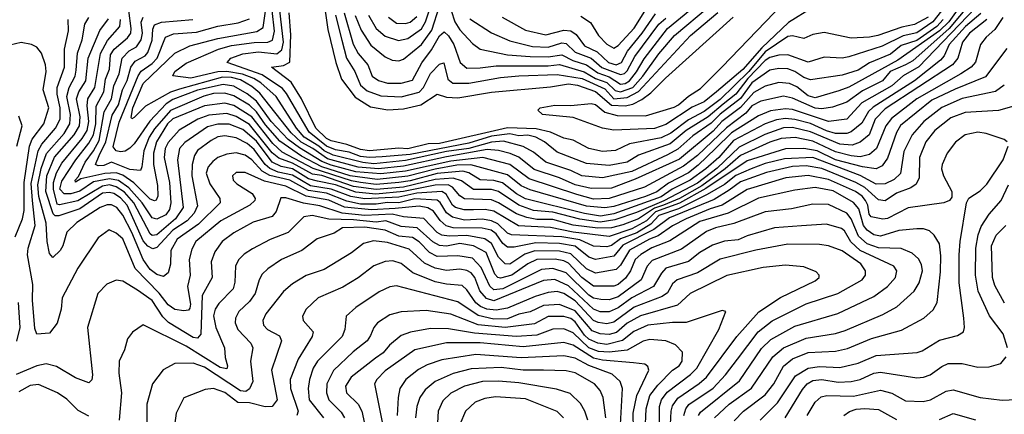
# Model space of a CAD drawing. Extents: x 1308313 to 1441400, y 959662 to 1036319.
# Tile 643 of 656: x 1392729 to 1397082, y 1011061 to 1012804. Entities that reach past the tile are written whole.
import ezdxf

# ---------------------------------------------------------------- set-up
doc = ezdxf.new("R2010")
doc.units = 0

msp = doc.modelspace()

# ---------------------------------------------------------------- linework, layer by layer
at = {"layer": '0CON10XD'}
for points in [[(1396927.4, 1012925), (1396836.1, 1012795), (1396794.5, 1012755), (1396611.5, 1012625), (1396395, 1012506.9), (1396350, 1012490), (1396245, 1012459.7), (1396215, 1012468.3), (1396165, 1012508.4), (1396132.5, 1012522.5), (1396085, 1012526.8), (1396025, 1012510.6), (1395975, 1012482.2), (1395915, 1012416.2), (1395833.6, 1012355), (1395795, 1012312.3), (1395645, 1012188.5), (1395449.8, 1012100.2), (1395345, 1012060.6), (1395255, 1012058.7), (1395184.8, 1012075.2), (1395115, 1012106), (1395002.5, 1012142.5), (1394935, 1012196.7), (1394897.5, 1012212.5), (1394845, 1012226.6), (1394795, 1012230.2), (1394615, 1012198.9), (1394425, 1012156.8), (1394314.5, 1012145.5), (1394225, 1012152.9), (1394089.9, 1012189.9), (1394025, 1012236), (1393973.3, 1012263.2), (1393928.4, 1012305), (1393790.1, 1012480.1), (1393755, 1012509), (1393705, 1012538.2), (1393665, 1012549.4), (1393625, 1012550.6), (1393435, 1012497.3), (1393395, 1012484.9), (1393285, 1012422.2), (1393235, 1012372.5), (1393225, 1012367.1), (1393222, 1012372), (1393229.5, 1012415), (1393275, 1012522.9), (1393415, 1012656.7), (1393481.6, 1012688.4), (1393605, 1012720.9), (1393777.7, 1012752.3), (1393805, 1012769.4), (1393832.3, 1012955)], [(1396929.2, 1012875), (1396838.4, 1012765), (1396677.1, 1012622.9), (1396645, 1012605.4), (1396577.5, 1012575), (1396543.3, 1012535), (1396455, 1012489.9), (1396385, 1012440), (1396321.5, 1012418.5), (1396275, 1012410), (1396245, 1012413.1), (1396145, 1012457.6), (1396105, 1012466.3), (1396005, 1012444.5), (1395965, 1012424.4), (1395938.5, 1012391.5), (1395853.9, 1012326.1), (1395725, 1012204.4), (1395663.4, 1012156.6), (1395491.6, 1012065), (1395335, 1012014.3), (1395265, 1012012.1), (1395191.9, 1012031.9), (1394981.1, 1012101.1), (1394895, 1012164.1), (1394775.9, 1012195.9), (1394635, 1012179.6), (1394435, 1012135.1), (1394325, 1012122.9), (1394215, 1012131.6), (1394105, 1012162.1), (1394065, 1012178.1), (1393965, 1012238.5), (1393916.2, 1012275), (1393841.1, 1012355), (1393775, 1012443.9), (1393735, 1012477.2), (1393675, 1012510.8), (1393628.1, 1012518.1), (1393515, 1012493.7), (1393405, 1012451.6), (1393376.9, 1012433.1), (1393303.3, 1012356.7), (1393234.4, 1012255.6), (1393215, 1012236.3), (1393195, 1012223.1), (1393175, 1012221), (1393155, 1012225.4), (1393142.2, 1012242.3), (1393167.9, 1012352.1), (1393252.9, 1012557.1), (1393265, 1012577.2), (1393315, 1012611.6), (1393336.2, 1012635), (1393372.6, 1012727.4), (1393408.4, 1012741.6), (1393509.9, 1012750.1), (1393605, 1012775.6), (1393695, 1012790.7), (1393745, 1012809)], [(1396836.3, 1012885), (1396765, 1012795.7), (1396695, 1012747.1), (1396635, 1012733.2), (1396541.9, 1012688.1), (1396395, 1012639.8), (1396364.8, 1012634.8), (1396285, 1012639.5), (1396215, 1012617), (1396125, 1012649), (1396085, 1012647.6), (1396045, 1012637.6), (1396025, 1012624.4), (1395948.1, 1012545), (1395894.7, 1012475), (1395838.9, 1012431.1), (1395772.1, 1012375), (1395675.4, 1012315), (1395604.6, 1012255.4), (1395463.8, 1012206.2), (1395415, 1012175.6), (1395335, 1012160.3), (1395235, 1012168.6), (1395105, 1012219), (1395049.5, 1012265), (1395010.4, 1012285), (1394975, 1012294), (1394935, 1012292), (1394895, 1012299.8), (1394815, 1012290.5), (1394715, 1012259), (1394455, 1012208.9), (1394331.1, 1012198.9), (1394275, 1012194.9), (1394235, 1012199.6), (1394185, 1012219.4), (1394125, 1012229.7), (1394085, 1012245.8), (1394008.2, 1012308.2), (1393908.9, 1012478.9), (1393890.4, 1012500.3), (1393801.4, 1012561.4), (1393646.1, 1012615), (1393662.1, 1012635), (1393715, 1012653.9), (1393785, 1012662.6), (1393865, 1012654.2), (1393888.3, 1012671.7), (1393895.4, 1012705), (1393879.3, 1012845)], [(1394069.7, 1012905), (1394091.1, 1012761.1), (1394126.4, 1012615), (1394152, 1012542), (1394212, 1012462), (1394279.2, 1012419.2), (1394356.5, 1012406.5), (1394425, 1012410.5), (1394502.1, 1012427.9), (1394575, 1012475.4), (1394615, 1012461.9), (1394665, 1012459.7), (1394815, 1012484.8), (1395075, 1012508), (1395155, 1012521.3), (1395195, 1012515.8), (1395275, 1012486.7), (1395345, 1012427.3), (1395405, 1012423.4), (1395438.7, 1012431.3), (1395478.6, 1012451.4), (1395518.8, 1012481.2), (1395584.4, 1012545.6), (1395882.7, 1012815)], [(1394635.6, 1012845.6), (1394652.1, 1012795), (1394675, 1012759.3), (1394729.9, 1012699.9), (1394765, 1012674.8), (1394885, 1012649.9), (1394985, 1012641.9), (1395065, 1012640), (1395125, 1012649.3), (1395173.7, 1012623.7), (1395235, 1012605.5), (1395285, 1012569), (1395335, 1012551.8), (1395385, 1012519.4), (1395405, 1012522.4), (1395425, 1012534.5), (1395455.2, 1012574.8), (1395488.9, 1012631.1), (1395592.8, 1012765), (1395749, 1012895)], [(1396232.4, 1012857.6), (1396128.3, 1012791.7), (1396010.1, 1012679.9), (1395925, 1012583.7), (1395810, 1012485), (1395755, 1012441.2), (1395702.2, 1012417.8), (1395585, 1012341.5), (1395535, 1012324.2), (1395355, 1012316.2), (1395305, 1012324.5), (1395175, 1012372.5), (1395040, 1012385), (1395020, 1012405), (1395030, 1012415), (1395095, 1012426.2), (1395165, 1012425.7), (1395255.5, 1012434.5), (1395275, 1012430), (1395316, 1012396), (1395370.6, 1012380.6), (1395495, 1012379.8), (1395622.6, 1012417.4), (1395641.7, 1012428.3), (1395685, 1012466.8), (1395739, 1012501), (1395833.7, 1012596.3), (1396102.8, 1012875)], [(1395209.8, 1012819.8), (1395252, 1012792), (1395287.3, 1012735), (1395325, 1012695.8), (1395355, 1012678.9), (1395375, 1012689.8), (1395445, 1012766.4), (1395515, 1012878)], [(1397004.9, 1012805.1), (1396927.3, 1012745), (1396897.2, 1012705), (1396876.9, 1012635), (1396852.8, 1012605), (1396555, 1012410.3), (1396510.1, 1012365), (1396483.8, 1012296.2), (1396445, 1012264), (1396409.4, 1012250.6), (1396355, 1012253.9), (1396225, 1012309), (1396145, 1012327.6), (1396105, 1012326.1), (1396023.1, 1012296.9), (1395909, 1012241), (1395812.1, 1012147.8), (1395725, 1012081.7), (1395575.8, 1012004.2), (1395455, 1011952.7), (1395359.4, 1011920.6), (1395295, 1011909.9), (1395205, 1011922.6), (1395085, 1011954), (1395000.8, 1011960.8), (1394935.5, 1011985.5), (1394845, 1012045.6), (1394815, 1012053.6), (1394735, 1012054.1), (1394682, 1012092), (1394645, 1012103.8), (1394565, 1012097.8), (1394425, 1012065.1), (1394304.3, 1012054.3), (1394205, 1012067.6), (1394065, 1012116.3), (1394022.5, 1012122.5), (1393935, 1012171.2), (1393875, 1012192), (1393845, 1012216), (1393745, 1012341.8), (1393685, 1012376.2), (1393645, 1012389.8), (1393565, 1012382.8), (1393516.7, 1012365), (1393433, 1012317), (1393385, 1012262.1), (1393371.8, 1012235), (1393367.6, 1012195), (1393390.8, 1012085), (1393397.6, 1011995), (1393391.2, 1011965), (1393375, 1011942.3), (1393335, 1011923.3), (1393315, 1011928.4), (1393269.9, 1011995), (1393211.5, 1012061.5), (1393165, 1012094.4), (1393125, 1012100.6), (1393055, 1012087.6), (1392995, 1012047.4), (1392955, 1012035.3), (1392925, 1012034.3), (1392906.4, 1012055), (1392915, 1012090.9), (1392976.2, 1012185), (1393035, 1012259.5), (1393054.6, 1012295.4), (1393065.1, 1012345), (1393067.5, 1012422.5), (1393101.1, 1012485), (1393107.7, 1012542.3), (1393125.2, 1012585.2), (1393130.8, 1012649.2), (1393146.9, 1012675), (1393205.2, 1012725), (1393219.6, 1012745), (1393222.1, 1012765), (1393211.9, 1012845)], [(1396977.8, 1012832.2), (1396909.6, 1012775), (1396838, 1012695), (1396815.7, 1012644.3), (1396800.2, 1012625), (1396684.2, 1012535), (1396502.2, 1012417.8), (1396481.8, 1012398.2), (1396452.2, 1012347.8), (1396405, 1012309.1), (1396385, 1012302.2), (1396335, 1012302.2), (1396295, 1012313.3), (1396225, 1012345.3), (1396155, 1012364.1), (1396115, 1012367.8), (1396075, 1012362.4), (1396025, 1012343.6), (1395885, 1012270.5), (1395820.3, 1012195), (1395761.9, 1012145), (1395693.4, 1012095), (1395613.9, 1012056.1), (1395565, 1012021.4), (1395355, 1011947), (1395296.5, 1011936.5), (1395225, 1011948.2), (1394965, 1012013.4), (1394925.5, 1012035.5), (1394863.3, 1012083.3), (1394825, 1012093.3), (1394765, 1012097), (1394715, 1012127.2), (1394688.1, 1012135), (1394575, 1012124.8), (1394455, 1012091.7), (1394405, 1012084.6), (1394305, 1012075.5), (1394235, 1012084.9), (1394195, 1012091.9), (1394026.7, 1012146.7), (1393889.6, 1012219.6), (1393847.6, 1012257.6), (1393755, 1012375.9), (1393675, 1012424.9), (1393635, 1012435.4), (1393545, 1012423.3), (1393405, 1012366.5), (1393382.3, 1012345), (1393333.7, 1012265), (1393320.2, 1012215), (1393320.5, 1012165), (1393338.4, 1012071.6), (1393339.4, 1012025), (1393332.3, 1012007.7), (1393325, 1012004), (1393305, 1012011.3), (1393233.4, 1012083.4), (1393185, 1012117.2), (1393155, 1012128), (1393104.6, 1012124.6), (1392998.7, 1012101.3), (1392975, 1012086.7), (1392973.7, 1012095), (1392988.6, 1012111.4), (1393017.5, 1012175), (1393055, 1012225.2), (1393079.4, 1012270.6), (1393102.7, 1012397.3), (1393135.1, 1012455), (1393145, 1012512.9), (1393169, 1012565), (1393182.1, 1012635), (1393213.1, 1012666.9), (1393245.6, 1012685), (1393265.4, 1012715), (1393271.5, 1012745), (1393265.7, 1012794.3), (1393274, 1012816)], [(1396955, 1012856.3), (1396703.7, 1012596.3), (1396635, 1012556.6), (1396585, 1012512.7), (1396452.4, 1012437.6), (1396385, 1012365.2), (1396305, 1012354.1), (1396145, 1012407.8), (1396115, 1012410.9), (1396047.5, 1012402.5), (1395995, 1012380), (1395875.7, 1012305), (1395805.3, 1012234.7), (1395728.8, 1012161.2), (1395685, 1012127.8), (1395597.6, 1012082.4), (1395545, 1012044.3), (1395495, 1012022.5), (1395355, 1011979.4), (1395315, 1011973.3), (1395235, 1011980.4), (1394985, 1012053.3), (1394945, 1012071), (1394885, 1012118.9), (1394723.6, 1012163.6), (1394661.9, 1012161.9), (1394565.6, 1012144.4), (1394445, 1012112.7), (1394308.9, 1012098.9), (1394189.8, 1012115), (1394064.9, 1012155), (1393975, 1012201.7), (1393878.1, 1012268.1), (1393815, 1012340.4), (1393775, 1012397.6), (1393745, 1012426.2), (1393675, 1012468.4), (1393635, 1012479.4), (1393585, 1012478.1), (1393542.7, 1012467.3), (1393395, 1012402.7), (1393325, 1012321.5), (1393301, 1012285), (1393276.9, 1012225), (1393269.3, 1012155), (1393262.3, 1012137.7), (1393215, 1012142), (1393135, 1012175.4), (1393100.3, 1012159.7), (1393075, 1012158), (1393064.4, 1012165), (1393080.5, 1012205), (1393109.9, 1012265), (1393137.8, 1012382.2), (1393165, 1012428.2), (1393182.8, 1012495), (1393204, 1012536), (1393220.6, 1012595), (1393239.3, 1012620.7), (1393283, 1012645), (1393295, 1012659.7), (1393315, 1012714.5), (1393317.3, 1012762.7), (1393325, 1012781.9), (1393355, 1012793.3), (1393494.3, 1012805.7)], [(1396811.2, 1012805), (1396783, 1012775), (1396695, 1012712.5), (1396625, 1012690), (1396578.3, 1012651.8), (1396485, 1012614.3), (1396435, 1012582.1), (1396365, 1012559.8), (1396225, 1012538.2), (1396195, 1012549.2), (1396156.3, 1012576.3), (1396125, 1012586.7), (1396085, 1012589.1), (1396045, 1012581.1), (1395965.8, 1012525), (1395915, 1012456.9), (1395825, 1012387.7), (1395785, 1012346.9), (1395705, 1012291), (1395638.2, 1012231.8), (1395593.1, 1012206.9), (1395435, 1012133.6), (1395305, 1012105.9), (1395213.8, 1012115), (1395165, 1012138.3), (1395055, 1012175.2), (1394999.6, 1012219.6), (1394955, 1012243.8), (1394868, 1012268), (1394815, 1012262.6), (1394715, 1012235.4), (1394615, 1012221.4), (1394435, 1012181.7), (1394295, 1012168.1), (1394245, 1012173.2), (1394115, 1012205.5), (1394075, 1012224.3), (1394051.8, 1012245), (1393986, 1012286), (1393951.8, 1012325), (1393862.3, 1012465), (1393795.4, 1012525), (1393764.4, 1012544.4), (1393713.3, 1012563.3), (1393645, 1012575.5), (1393605, 1012574), (1393485, 1012546.8), (1393405.8, 1012555.8), (1393413.9, 1012575), (1393465, 1012612), (1393607.3, 1012675), (1393665, 1012690.2), (1393765, 1012704.3), (1393825, 1012705.4), (1393846.5, 1012713.5), (1393855.8, 1012754.2), (1393844.9, 1012844.9)], [(1396745, 1012816.1), (1396685, 1012783.2), (1396629.1, 1012770.9), (1396522.2, 1012735), (1396485, 1012726.8), (1396405, 1012722.9), (1396285, 1012747.7), (1396235, 1012738.8), (1396195, 1012721.9), (1396145, 1012733.8), (1396125, 1012730.3), (1396025, 1012663.2), (1395951.9, 1012575), (1395825, 1012451.2), (1395755, 1012398.8), (1395685, 1012361.9), (1395607.4, 1012302.6), (1395565, 1012281.8), (1395424.4, 1012255.6), (1395363.4, 1012226.6), (1395305, 1012222.2), (1395245.2, 1012235.2), (1395175, 1012271.5), (1395135, 1012281), (1395075, 1012307.7), (1395012.4, 1012322.4), (1394885, 1012327.3), (1394585, 1012256.7), (1394535, 1012255.6), (1394445, 1012234.5), (1394405, 1012237), (1394275, 1012224.5), (1394235, 1012230.6), (1394175, 1012252.8), (1394105, 1012268.8), (1394085, 1012278.9), (1394038.5, 1012325), (1393974.3, 1012454.3), (1393928.2, 1012528.2), (1393841.4, 1012595), (1393895, 1012602.6), (1393923, 1012617), (1393927.4, 1012737.4), (1393919.4, 1012835)], [(1394124.6, 1012824.6), (1394153.5, 1012713.5), (1394173.8, 1012633.8), (1394209.8, 1012575), (1394235.3, 1012515.3), (1394265, 1012490.4), (1394325, 1012467.6), (1394415, 1012463.3), (1394495, 1012484.5), (1394514.5, 1012505), (1394545, 1012566.8), (1394585, 1012607.4), (1394604.5, 1012614.5), (1394621.3, 1012541.4), (1394644.2, 1012524.2), (1394715, 1012524.6), (1394855, 1012549.1), (1394935, 1012556.2), (1395105, 1012563), (1395215, 1012544.4), (1395315, 1012499.1), (1395355, 1012454.4), (1395415, 1012460), (1395465, 1012486.9), (1395694.4, 1012735), (1395815, 1012837)], [(1394162.8, 1012835), (1394203.6, 1012696.4), (1394224.7, 1012654.7), (1394267.2, 1012605), (1394286.6, 1012555), (1394315, 1012535.2), (1394355, 1012523.8), (1394415, 1012523.3), (1394465, 1012538), (1394506.1, 1012613.9), (1394549.1, 1012670.9), (1394585, 1012733.6), (1394605, 1012750.3), (1394625, 1012733.7), (1394648.5, 1012695), (1394675.8, 1012615), (1394705, 1012590.9), (1394765, 1012591.3), (1394835, 1012601.1), (1395065, 1012600.5), (1395115, 1012605.8), (1395224.3, 1012574.3), (1395275, 1012544.2), (1395325, 1012526.9), (1395361.7, 1012491.7), (1395385, 1012485.6), (1395438.8, 1012505), (1395484.3, 1012555), (1395555, 1012654.2), (1395623.2, 1012735), (1395777.8, 1012865)], [(1394212.5, 1012822.5), (1394238.2, 1012758.2), (1394281.5, 1012691.5), (1394345, 1012639.7), (1394375, 1012625.2), (1394405, 1012623.2), (1394425, 1012629.5), (1394505, 1012694.5), (1394551.1, 1012758.9), (1394585, 1012864.2)], [(1394271.2, 1012825), (1394304.8, 1012765), (1394345, 1012732.1), (1394403.3, 1012713.3), (1394445, 1012720.7), (1394505, 1012764.8), (1394523, 1012795), (1394543.1, 1012856.9)], [(1394861.8, 1012815), (1394965, 1012758.8), (1395055, 1012737.3), (1395135, 1012758.3), (1395165.1, 1012755.1), (1395189.1, 1012739.1), (1395225, 1012689.7), (1395281.9, 1012661.9), (1395331.5, 1012615), (1395365, 1012604.9), (1395389.3, 1012615), (1395416.5, 1012665), (1395481.4, 1012745), (1395539.9, 1012830.1)], [(1397175, 1012437.1), (1397056.6, 1012403.4), (1396908, 1012395), (1396845, 1012371.2), (1396774.2, 1012315), (1396734.8, 1012265), (1396707.4, 1012195), (1396705.7, 1012105), (1396691.9, 1012078.1), (1396668.5, 1012061.5), (1396605, 1012038.6), (1396555, 1012003.8), (1396525, 1012008.7), (1396465, 1012063.6), (1396425.7, 1012085.7), (1396275, 1012146.7), (1396205, 1012158.1), (1396144.9, 1012155.1), (1396031, 1012129), (1395915, 1012088.4), (1395865, 1012051.1), (1395799.6, 1012010.4), (1395601.4, 1011928.6), (1395532.2, 1011877.8), (1395395, 1011807.8), (1395355, 1011759), (1395275, 1011744.6), (1395245, 1011755.1), (1395185, 1011803.2), (1395115, 1011815.7), (1395011.1, 1011818.9), (1394915, 1011798.8), (1394885, 1011799.7), (1394865.1, 1011815.1), (1394835, 1011858.3), (1394813.7, 1011873.7), (1394773.1, 1011883.1), (1394645, 1011884.9), (1394614.1, 1011894.1), (1394586.9, 1011916.9), (1394558.3, 1011958.3), (1394533.3, 1011973.3), (1394495, 1011980.1), (1394389.2, 1011970.8), (1394283.8, 1011963.8), (1394165, 1011976.4), (1394095, 1012006.5), (1393995.3, 1012025.3), (1393905, 1012068.8), (1393810.8, 1012090.8), (1393725, 1012128.8), (1393685, 1012129.6), (1393669.5, 1012115), (1393673.1, 1012095), (1393688.5, 1012078.5), (1393756.8, 1012036.8), (1393770, 1012015), (1393768.9, 1012005), (1393746.5, 1011985), (1393617.6, 1011915), (1393508.1, 1011825), (1393489.3, 1011790.7), (1393478.1, 1011745), (1393481.7, 1011675), (1393470.9, 1011625), (1393483.2, 1011546.8), (1393480.5, 1011529.5), (1393475, 1011520.8), (1393455, 1011517.5), (1393415, 1011524.3), (1393385, 1011544.4), (1393345.3, 1011595.3), (1393239.6, 1011705), (1393185, 1011835.5), (1393155, 1011861.5), (1393124.3, 1011875.7), (1393075, 1011840), (1392985, 1011706.7), (1392916, 1011575), (1392911.5, 1011525), (1392895, 1011463.8), (1392860.8, 1011419.2), (1392804.5, 1011414.5), (1392795, 1011440), (1392785.2, 1011565.2), (1392786.2, 1011635), (1392763.1, 1011765), (1392766.2, 1011795), (1392796.9, 1011895), (1392785.3, 1012005.3), (1392779, 1012081), (1392810.1, 1012225), (1392826.8, 1012255), (1392886.9, 1012325), (1392907, 1012365), (1392907.8, 1012415), (1392894.6, 1012475), (1392894.6, 1012505), (1392927, 1012595), (1392926.5, 1012675), (1392944.7, 1012754.7), (1392942.7, 1012805)], [(1397081.8, 1012515), (1397042.6, 1012487.4), (1396895, 1012455.7), (1396805, 1012417.1), (1396726, 1012355), (1396674.2, 1012295.8), (1396637.3, 1012222.7), (1396622.4, 1012125), (1396595, 1012098.4), (1396555, 1012078.6), (1396515, 1012077.5), (1396445, 1012116.7), (1396235, 1012195.6), (1396110.5, 1012189.5), (1396025, 1012169.7), (1395962, 1012145), (1395895, 1012115.9), (1395844.4, 1012075.6), (1395768.3, 1012031.7), (1395641.7, 1011968.3), (1395555, 1011938.5), (1395519.3, 1011900.7), (1395457.7, 1011862.3), (1395385, 1011835.4), (1395345, 1011806.1), (1395325, 1011800.3), (1395265, 1011803.1), (1395205, 1011832.1), (1395125, 1011844.6), (1394903.4, 1011853.4), (1394885, 1011861), (1394842.1, 1011902.1), (1394815, 1011916), (1394775, 1011922.9), (1394695, 1011919.3), (1394641.9, 1011931.9), (1394615, 1011950.6), (1394587.1, 1011997.1), (1394575, 1012007.4), (1394475, 1012012.4), (1394405, 1011995.8), (1394355, 1011996.6), (1394305, 1011988.8), (1394235, 1011989.9), (1394175, 1012002.4), (1394085, 1012037.6), (1394005, 1012050.1), (1393923, 1012095), (1393835, 1012115.8), (1393800.6, 1012135), (1393755, 1012185.2), (1393725, 1012206.4), (1393685, 1012215.5), (1393645, 1012210.2), (1393605, 1012195.7), (1393582.1, 1012177.9), (1393562.2, 1012155), (1393553.8, 1012126.1), (1393568.8, 1012078.8), (1393614.1, 1012015), (1393615.3, 1011995), (1393519.5, 1011900.5), (1393425, 1011835.2), (1393397.5, 1011785), (1393395.2, 1011724.8), (1393384.4, 1011685.6), (1393365, 1011669.6), (1393335, 1011678), (1393305, 1011701.1), (1393275, 1011744.7), (1393225, 1011864.4), (1393185, 1011940.6), (1393158, 1011975), (1393135, 1011986.2), (1393115, 1011986.2), (1393085, 1011975.2), (1392981.4, 1011908.6), (1392937.7, 1011865), (1392919.7, 1011805), (1392907.1, 1011785), (1392875, 1011754.3), (1392860.8, 1011770.7), (1392849.8, 1011825), (1392846.3, 1011905), (1392813.3, 1012023.3), (1392808.4, 1012075), (1392823.6, 1012146.4), (1392847.1, 1012212.9), (1392925, 1012301.5), (1392950, 1012345), (1392954, 1012385), (1392937.2, 1012465), (1392947.9, 1012505), (1392974.1, 1012555), (1392979, 1012581), (1392983.6, 1012656.4), (1393004.4, 1012715.6), (1393016.3, 1012785), (1393035, 1012814.7)], [(1397092.9, 1012677.1), (1396998.3, 1012551.7), (1396865, 1012498.2), (1396761.4, 1012448.6), (1396623.2, 1012336.8), (1396605, 1012306.2), (1396565, 1012192.9), (1396541.6, 1012158.4), (1396514.5, 1012145.5), (1396455, 1012153.6), (1396335, 1012185.4), (1396255, 1012225.3), (1396195.1, 1012234.9), (1396115, 1012234.1), (1395945, 1012180.2), (1395761.8, 1012058.2), (1395645, 1011993.4), (1395539.5, 1011955), (1395499.2, 1011915), (1395435, 1011880.8), (1395335, 1011846.1), (1395175, 1011865.5), (1395075, 1011886), (1394933.5, 1011893.5), (1394825, 1011958.2), (1394786, 1011966), (1394734.4, 1011964.4), (1394693.9, 1011963.9), (1394655, 1011975.1), (1394642.5, 1011985), (1394613.7, 1012033.7), (1394594.6, 1012044.6), (1394485, 1012037.2), (1394405, 1012020.8), (1394255, 1012012.7), (1394193.4, 1012023.4), (1394105, 1012055.8), (1394015, 1012070.7), (1393935, 1012118.1), (1393871.4, 1012131.4), (1393835, 1012146.6), (1393813.2, 1012165), (1393765, 1012231.3), (1393735, 1012256.9), (1393685, 1012282.3), (1393635, 1012291.9), (1393605, 1012287), (1393575, 1012270.4), (1393515, 1012226.2), (1393501, 1012205), (1393491.2, 1012165), (1393489.9, 1012115), (1393515, 1011981.9), (1393500.1, 1011949.9), (1393469.8, 1011915), (1393406.1, 1011873.9), (1393335, 1011798.4), (1393317.6, 1011792.4), (1393295, 1011803.1), (1393275, 1011827.7), (1393203.5, 1011985), (1393175, 1012017.4), (1393145, 1012036), (1393125, 1012041), (1393095, 1012037.7), (1392995, 1011968.5), (1392902.1, 1011937.9), (1392885, 1011938.3), (1392876.4, 1011946.4), (1392844.7, 1012045), (1392849.2, 1012115), (1392882.9, 1012197.2), (1392969.8, 1012295), (1392992.6, 1012335), (1392995.3, 1012374.7), (1392980, 1012455), (1392989.6, 1012485), (1393021.7, 1012535), (1393031.3, 1012635), (1393082.6, 1012757.4), (1393121.7, 1012808.3)], [(1397075, 1012813.5), (1397039.3, 1012760.7), (1397002.2, 1012727.8), (1396976.3, 1012695), (1396955, 1012617.1), (1396934.9, 1012595.1), (1396889, 1012565), (1396695, 1012454.1), (1396582.5, 1012367.5), (1396558.3, 1012335), (1396517.4, 1012235), (1396485, 1012208.1), (1396445, 1012198.5), (1396405, 1012202.2), (1396335, 1012220.9), (1396235, 1012268.2), (1396156.6, 1012283.4), (1396095, 1012279.7), (1396045, 1012263.5), (1395915.4, 1012204.6), (1395847.9, 1012145), (1395745, 1012070.2), (1395645, 1012014.2), (1395575.7, 1011984.3), (1395535, 1011971.6), (1395465, 1011925.2), (1395395, 1011897.8), (1395345, 1011884.7), (1395285, 1011883), (1395175, 1011897.2), (1395085, 1011921.6), (1395015, 1011922), (1394970.7, 1011930.7), (1394925, 1011946.7), (1394845.9, 1011995.9), (1394815, 1012008.3), (1394695, 1012012.6), (1394675, 1012025.9), (1394642.8, 1012065), (1394623.5, 1012075), (1394565, 1012072.9), (1394425, 1012044.6), (1394303.3, 1012033.3), (1394215, 1012041.9), (1394125, 1012074.5), (1394045, 1012091.2), (1394005, 1012101.8), (1393935, 1012145), (1393885, 1012156), (1393845, 1012174.7), (1393775, 1012267.2), (1393715, 1012319.2), (1393655, 1012342.6), (1393605, 1012343.2), (1393558.6, 1012331.4), (1393458.3, 1012261.7), (1393435.5, 1012235), (1393426.1, 1012185), (1393451.1, 1011975), (1393417.1, 1011925), (1393335, 1011853.3), (1393315, 1011850.6), (1393305, 1011858.4), (1393232.6, 1011995), (1393192.2, 1012042.2), (1393155, 1012066.2), (1393125, 1012074.5), (1393095, 1012069.5), (1392985, 1012003.4), (1392905, 1011985.9), (1392895, 1011988.9), (1392877.9, 1012055), (1392878.1, 1012085), (1392892.1, 1012127.8), (1392915, 1012170.6), (1393005, 1012280), (1393026.4, 1012315), (1393034.6, 1012355), (1393026.6, 1012423.4), (1393030, 1012455), (1393061, 1012505), (1393085.6, 1012655), (1393117, 1012713), (1393171.1, 1012775), (1393174, 1012805)], [(1394358.8, 1012815), (1394395, 1012789.1), (1394435, 1012787.9), (1394455, 1012794.1), (1394485, 1012818.9)], [(1394718.5, 1012808.5), (1394815, 1012746.1), (1394895, 1012711), (1394996.5, 1012686.5), (1395065, 1012682.8), (1395125, 1012701.7), (1395145, 1012699.9), (1395185, 1012661.3), (1395255, 1012634.9), (1395302.6, 1012592.6), (1395385, 1012561.9), (1395403, 1012566.9), (1395415, 1012578.1), (1395447.9, 1012642.1), (1395555, 1012785.2), (1395585, 1012810.8)], [(1392708.3, 1011845), (1392741.3, 1011925), (1392748.9, 1011961.1), (1392748.4, 1012085), (1392771.3, 1012245), (1392784, 1012276), (1392835.5, 1012345), (1392857.8, 1012415), (1392833.1, 1012495), (1392845.3, 1012575), (1392843.4, 1012605), (1392825, 1012656), (1392805, 1012683.1), (1392781.2, 1012695), (1392735, 1012703.3), (1392685, 1012692.2)], [(1392716.1, 1012245), (1392740.3, 1012335), (1392725, 1012377.5)], [(1397094.4, 1012264.4), (1397081.2, 1012275), (1397000.9, 1012300.9), (1396965, 1012307.2), (1396909.2, 1012295), (1396866.3, 1012263.6), (1396829.6, 1012215), (1396807.5, 1012165), (1396804.7, 1012145), (1396812.5, 1012115), (1396849.4, 1012045), (1396849.1, 1012020.9), (1396838.8, 1012005), (1396815, 1011995.7), (1396656.9, 1011973.1), (1396565, 1011925.5), (1396545, 1011922.8), (1396493.4, 1011933.4), (1396484.9, 1011944.9), (1396478.4, 1011985), (1396468.7, 1012005), (1396452.7, 1012025), (1396424, 1012045), (1396305, 1012097.6), (1396215, 1012116.6), (1396115.6, 1012105), (1395945, 1012054), (1395834.5, 1011985.5), (1395781.7, 1011968.3), (1395674.8, 1011925), (1395615, 1011894), (1395551.1, 1011848.9), (1395512.4, 1011835), (1395424.4, 1011785.6), (1395385, 1011719.6), (1395365, 1011700.2), (1395275, 1011684.2), (1395235, 1011703.9), (1395165, 1011769.8), (1395115, 1011782.3), (1395006.4, 1011783.6), (1394961.4, 1011768.6), (1394895, 1011724.5), (1394875.4, 1011725.4), (1394845.4, 1011755), (1394815, 1011814.8), (1394785.6, 1011835.6), (1394705, 1011851.5), (1394627.8, 1011847.8), (1394595, 1011852.6), (1394574.3, 1011864.3), (1394515, 1011926), (1394425, 1011933.2), (1394375.2, 1011945.2), (1394255, 1011939.7), (1394155, 1011949.5), (1394055, 1011982.4), (1393983.8, 1011993.8), (1393905, 1012017.7), (1393883.1, 1012016.9), (1393862.7, 1011957.3), (1393845, 1011935.3), (1393760.3, 1011909.7), (1393675, 1011862.6), (1393623.9, 1011825), (1393591, 1011779), (1393575.8, 1011735), (1393580.3, 1011665), (1393534.8, 1011585), (1393530, 1011415), (1393515, 1011396.8), (1393495, 1011400.2), (1393385.9, 1011465.9), (1393361, 1011491), (1393315, 1011563.9), (1393249.3, 1011609.3), (1393185, 1011648.9), (1393155, 1011653.6), (1393114, 1011636), (1393074.5, 1011595), (1393027.8, 1011445), (1393050.4, 1011235), (1393047, 1011213), (1393035, 1011199.2), (1392975, 1011221.1), (1392891.4, 1011271.4), (1392845, 1011283.9), (1392805, 1011275.2), (1392712.9, 1011237.1)], [(1396002.9, 1011035), (1396078.8, 1011111.2), (1396159.2, 1011230.8), (1396215, 1011265.2), (1396265, 1011272.3), (1396355, 1011267.8), (1396435, 1011287.3), (1396515, 1011320.8), (1396696.2, 1011333.8), (1396718.8, 1011341.2), (1396795, 1011388), (1396875, 1011409.1), (1396901.4, 1011425), (1396906.2, 1011445), (1396902.8, 1011485), (1396881.8, 1011641.8), (1396881.6, 1011765), (1396886, 1011825), (1396914.4, 1011995.6), (1396924.5, 1012015.5), (1396975, 1012048.5), (1397005, 1012077.3), (1397076.2, 1012185), (1397098.1, 1012245)], [(1395888.1, 1011031.9), (1395928.8, 1011075), (1396025, 1011146.6), (1396062.5, 1011195), (1396106.1, 1011273.9), (1396144.9, 1011305.1), (1396215, 1011333.8), (1396335, 1011339.8), (1396388.5, 1011351.5), (1396495, 1011395.6), (1396627.8, 1011432.2), (1396725.5, 1011485), (1396767.1, 1011522.9), (1396785.2, 1011554.8), (1396799.8, 1011690.2), (1396801.6, 1011761.6), (1396795, 1011813.8), (1396771.7, 1011851.7), (1396750.8, 1011870.9), (1396725, 1011880.7), (1396695, 1011880.8), (1396615, 1011872.8), (1396535, 1011848.2), (1396505, 1011853.6), (1396475, 1011874.5), (1396458.5, 1011895), (1396438.1, 1011968.1), (1396415, 1011997), (1396325, 1012048.3), (1396245, 1012063), (1396155, 1012051.9), (1395995, 1012016.2), (1395860.9, 1011949.1), (1395735, 1011912.1), (1395602.5, 1011827.5), (1395523, 1011797), (1395475, 1011767.2), (1395450.3, 1011745), (1395428.9, 1011695), (1395407.3, 1011662.7), (1395375, 1011633.9), (1395355, 1011626.8), (1395265, 1011627.1), (1395214.3, 1011665), (1395155, 1011728.7), (1395135, 1011739), (1395095.6, 1011745.6), (1395015, 1011744.9), (1394975, 1011725.4), (1394905.1, 1011674.9), (1394855, 1011661.9), (1394842.9, 1011665), (1394829.5, 1011680.5), (1394790.8, 1011775), (1394735.2, 1011805.2), (1394675, 1011816), (1394615, 1011803.8), (1394585, 1011806.2), (1394555, 1011822.6), (1394486.4, 1011885), (1394415, 1011890.1), (1394347.5, 1011915), (1394305, 1011909.7), (1394205, 1011920.5), (1394095, 1011923.2), (1394021.5, 1011938.5), (1393985, 1011932.8), (1393915, 1011863.6), (1393836.7, 1011833.3), (1393758, 1011792), (1393721.2, 1011768.8), (1393696, 1011744), (1393682.5, 1011715), (1393680, 1011645), (1393673.1, 1011615), (1393609.3, 1011550.7), (1393593.3, 1011525), (1393584.8, 1011495.2), (1393595.2, 1011445), (1393634.7, 1011355), (1393637.6, 1011312.4), (1393647.8, 1011275), (1393645, 1011261.2), (1393615, 1011266.8), (1393465, 1011362.1), (1393275, 1011456.7), (1393226.9, 1011423.1), (1393205.4, 1011394.6), (1393192.1, 1011345), (1393168.9, 1011295), (1393167.3, 1011242.7), (1393179.2, 1011155), (1393168.7, 1011035)], [(1397096.5, 1011355), (1397076, 1011416), (1397016.5, 1011496.5), (1396965.5, 1011605.5), (1396954.5, 1011675), (1396955.5, 1011795), (1396966.3, 1011853.7), (1396979.7, 1011890.3), (1397014.2, 1011945), (1397067.2, 1012005), (1397099.7, 1012075)], [(1395800, 1011045), (1395865, 1011105.9), (1395964, 1011176), (1396058.8, 1011315), (1396105.1, 1011354.9), (1396205, 1011397.8), (1396335, 1011418.1), (1396378.8, 1011431.2), (1396545, 1011502.1), (1396607.1, 1011535), (1396683.2, 1011605), (1396705, 1011641.9), (1396720.2, 1011695), (1396715, 1011722.9), (1396702, 1011748), (1396675, 1011772.9), (1396625, 1011793.2), (1396525, 1011796.9), (1396475, 1011814.6), (1396437.2, 1011847.3), (1396404.7, 1011924.7), (1396385, 1011949), (1396305, 1011987.6), (1396235, 1011989), (1396141.5, 1011968.5), (1396024.6, 1011955.4), (1395886.3, 1011903.7), (1395805, 1011884.2), (1395765, 1011868.1), (1395655, 1011789.8), (1395525, 1011739.8), (1395502.4, 1011715), (1395476.8, 1011655), (1395375, 1011579.3), (1395335, 1011567), (1395298.3, 1011568.3), (1395265, 1011574.6), (1395245, 1011587), (1395145, 1011685.9), (1395085, 1011705.1), (1395035, 1011701), (1394865, 1011615.7), (1394825, 1011610), (1394807.3, 1011627.3), (1394769.6, 1011709.6), (1394730.6, 1011750.6), (1394665, 1011760.7), (1394575, 1011758.1), (1394540.5, 1011775), (1394495, 1011822.3), (1394465, 1011841.9), (1394405, 1011847.6), (1394345, 1011874.4), (1394255, 1011887.4), (1394156, 1011884), (1394119, 1011861), (1394043.4, 1011836.6), (1393976.7, 1011785), (1393886.5, 1011745), (1393825, 1011703.9), (1393800.3, 1011679.7), (1393786.7, 1011655), (1393770, 1011595), (1393745, 1011559.1), (1393697.3, 1011515), (1393682.6, 1011485), (1393681.4, 1011465), (1393692.4, 1011435), (1393751.3, 1011375), (1393759.3, 1011355), (1393749.3, 1011295), (1393759.2, 1011205), (1393745, 1011173.3), (1393727.9, 1011162.1), (1393705, 1011164), (1393545, 1011269), (1393495, 1011286.7), (1393415, 1011284.5), (1393363.4, 1011256.6), (1393315.4, 1011194.6), (1393291.2, 1011105), (1393289.5, 1010915)], [(1395729, 1011055), (1395739.2, 1011070.8), (1395911, 1011209), (1396008.5, 1011351.5), (1396049, 1011391), (1396155, 1011450.7), (1396345, 1011505.7), (1396505, 1011581.4), (1396565.4, 1011625), (1396600.4, 1011665), (1396606, 1011695), (1396593.1, 1011715), (1396444.8, 1011785), (1396403.3, 1011823.3), (1396375, 1011871.1), (1396361.7, 1011881.7), (1396295, 1011900.5), (1396185, 1011893.6), (1396065, 1011885.2), (1395945, 1011849.4), (1395905, 1011831.5), (1395845, 1011825.2), (1395792.2, 1011807.8), (1395735.3, 1011775), (1395685, 1011735.9), (1395585, 1011705.8), (1395566, 1011685), (1395531.1, 1011625), (1395435, 1011575.3), (1395375, 1011530.8), (1395335, 1011514.1), (1395295, 1011513.1), (1395265, 1011524.9), (1395155, 1011628.6), (1395095, 1011656.7), (1395045, 1011651.8), (1394825, 1011562.8), (1394791.8, 1011571.8), (1394763.6, 1011606.4), (1394741.6, 1011665), (1394725, 1011685.2), (1394706, 1011696), (1394675, 1011701.8), (1394615, 1011696.1), (1394565, 1011707), (1394518.8, 1011728.8), (1394450.1, 1011790.1), (1394355, 1011820), (1394293.4, 1011826.6), (1394249.4, 1011815), (1394195, 1011774), (1394075, 1011700.7), (1393995, 1011674.2), (1393935, 1011637.8), (1393895, 1011603.6), (1393816.8, 1011505), (1393803.8, 1011475), (1393806.2, 1011455), (1393824.5, 1011435), (1393877.2, 1011407.2), (1393886.6, 1011385), (1393841.5, 1011255), (1393867.1, 1011125), (1393844.8, 1011095.2), (1393813.3, 1011093.3), (1393745, 1011110.9), (1393693.1, 1011113.1), (1393635, 1011156.5), (1393585, 1011174.1), (1393549.3, 1011170.7), (1393455, 1011133.1), (1393420.4, 1011065), (1393403.4, 1010935)], [(1397082.3, 1011552.3), (1397039.4, 1011629.4), (1397029.8, 1011665), (1397025.2, 1011805), (1397045, 1011852.7), (1397088.7, 1011895)], [(1395664.6, 1011055.4), (1395673.1, 1011085), (1395686.6, 1011103.4), (1395794.5, 1011175.5), (1395849.8, 1011235), (1395901.6, 1011305), (1395993.3, 1011425), (1396055, 1011474.4), (1396205, 1011548.7), (1396345.8, 1011594.2), (1396452.7, 1011655), (1396468, 1011675), (1396468.7, 1011695), (1396446.9, 1011725), (1396365, 1011783.2), (1396305, 1011804.8), (1396265, 1011811), (1396125, 1011812.5), (1395983.6, 1011786.4), (1395825, 1011746), (1395725, 1011686.2), (1395635, 1011654.3), (1395615, 1011636.8), (1395592, 1011598), (1395569.4, 1011580.6), (1395445, 1011534.1), (1395355, 1011468.4), (1395325, 1011460.6), (1395285.9, 1011465.9), (1395265, 1011475.6), (1395185, 1011561.6), (1395135, 1011594.9), (1395105, 1011603.2), (1395065, 1011598.8), (1395008.1, 1011581.9), (1394885, 1011530.2), (1394835, 1011520.4), (1394794.5, 1011525.5), (1394766.5, 1011536.5), (1394745, 1011553.4), (1394705, 1011611.2), (1394685, 1011629.6), (1394615, 1011635.5), (1394565, 1011646.7), (1394466.4, 1011686.4), (1394415, 1011726.4), (1394378.8, 1011738.8), (1394344.3, 1011735.7), (1394295, 1011716.1), (1394225, 1011663.4), (1394156.8, 1011623.2), (1394048.9, 1011575), (1393995.5, 1011525), (1393978.5, 1011495), (1393981.5, 1011475), (1394026.2, 1011425), (1394021.1, 1011405), (1393960.2, 1011305), (1393924.8, 1011215.2), (1393925.3, 1011174.7), (1393959.3, 1011075), (1393953.3, 1011055)], [(1395605.7, 1011015), (1395608.6, 1011075), (1395615, 1011098.8), (1395638.2, 1011131.8), (1395733.3, 1011196.7), (1395764.4, 1011225), (1395899.2, 1011405), (1395996.5, 1011513.5), (1396092.5, 1011577.5), (1396245, 1011650.8), (1396262.5, 1011665), (1396262.5, 1011675), (1396249.8, 1011689.8), (1396195, 1011711.8), (1396115, 1011719.7), (1396015, 1011709.5), (1395855, 1011673.8), (1395692.9, 1011595), (1395637.1, 1011542.9), (1395473.7, 1011496.3), (1395415, 1011463.8), (1395367.9, 1011422.1), (1395335, 1011412.7), (1395295, 1011416.2), (1395259.3, 1011429.3), (1395185, 1011517.8), (1395115, 1011545.4), (1395045, 1011541.4), (1394986, 1011514), (1394935, 1011502.9), (1394885, 1011483), (1394825, 1011481.8), (1394755, 1011496.9), (1394665, 1011557.1), (1394395, 1011628.4), (1394365, 1011624.7), (1394317.8, 1011602.2), (1394215, 1011532), (1394172.1, 1011495), (1394166.5, 1011435), (1394154.2, 1011405), (1394045.2, 1011295), (1394026.1, 1011263.9), (1394009.2, 1011215), (1394003.6, 1011175), (1394009, 1011125), (1394072.1, 1011045)], [(1392716.5, 1011383.5), (1392731.4, 1011445), (1392722.8, 1011555)], [(1395555.8, 1010895.8), (1395556.6, 1011095), (1395566.4, 1011125), (1395591.2, 1011158.8), (1395694, 1011236), (1395722.8, 1011265), (1395820, 1011435), (1395850, 1011515), (1395835, 1011520), (1395763.5, 1011496.5), (1395675, 1011466.3), (1395615, 1011466.1), (1395505, 1011454), (1395443.9, 1011426.1), (1395393.4, 1011386.6), (1395325, 1011369.3), (1395285, 1011375.1), (1395245, 1011392.7), (1395225, 1011411.1), (1395185, 1011469.2), (1395165, 1011483.9), (1395135, 1011493.2), (1395065, 1011493.2), (1395005, 1011460.3), (1394875.3, 1011444.7), (1394755, 1011455.7), (1394635, 1011502.5), (1394525, 1011518.7), (1394415, 1011513.1), (1394365, 1011500), (1394310.4, 1011465), (1394293.8, 1011445), (1394279.5, 1011409.5), (1394264.4, 1011385.6), (1394202.9, 1011337.1), (1394116.4, 1011253.6), (1394086.8, 1011195), (1394084.4, 1011155), (1394094.8, 1011125), (1394149.9, 1011069.9), (1394165.2, 1011045)], [(1395490.2, 1010885), (1395499, 1011085), (1395515, 1011144.1), (1395550.2, 1011189.8), (1395614.9, 1011255.1), (1395644.5, 1011275.5), (1395658.1, 1011295), (1395659.2, 1011335), (1395628.3, 1011368.3), (1395585.5, 1011385.5), (1395515, 1011390.7), (1395485, 1011383.7), (1395415, 1011344.6), (1395335.4, 1011334.6), (1395287.8, 1011337.8), (1395245, 1011354.2), (1395175, 1011421.1), (1395135, 1011438.8), (1395085, 1011437.6), (1395015, 1011411), (1394925, 1011404), (1394739.7, 1011419.7), (1394625, 1011437.8), (1394545, 1011439.6), (1394457, 1011423), (1394415, 1011408.8), (1394363.4, 1011366.6), (1394335, 1011332.9), (1394301.1, 1011308.9), (1394194.7, 1011225), (1394168.9, 1011185), (1394173.5, 1011155), (1394225, 1011106), (1394240.6, 1011075), (1394269.4, 1010945)], [(1395441.9, 1010995), (1395441.4, 1011065), (1395456.7, 1011143.3), (1395510, 1011255), (1395505, 1011272.5), (1395492.7, 1011282.7), (1395442.3, 1011287.7), (1395305, 1011299.3), (1395265, 1011308.5), (1395175, 1011366.2), (1395135, 1011378.4), (1394955, 1011359.2), (1394765, 1011376.5), (1394615, 1011376.7), (1394475, 1011346), (1394345, 1011252.6), (1394308, 1011215), (1394297.5, 1011195), (1394352.7, 1010915)], [(1395385.2, 1011015.2), (1395394.3, 1011174.3), (1395383.1, 1011205), (1395348.1, 1011238.1), (1395245, 1011276), (1395185, 1011308.8), (1395135, 1011319.5), (1394945, 1011310.5), (1394745, 1011324.9), (1394595, 1011300.8), (1394530.8, 1011279.2), (1394491.9, 1011258.1), (1394435.6, 1011214.4), (1394410, 1011175), (1394401.9, 1011135), (1394398, 1011055)], [(1396113, 1011045), (1396190.1, 1011169.9), (1396210.5, 1011195), (1396235, 1011209.7), (1396275, 1011214.3), (1396346.8, 1011203.2), (1396404.8, 1011205.2), (1396445, 1011214.1), (1396505, 1011241.9), (1396535, 1011247.1), (1396695, 1011222.2), (1396725, 1011224.2), (1396754.4, 1011235.6), (1396805, 1011272.5), (1396834.2, 1011285.8), (1396894.7, 1011284.7), (1396965, 1011269.3), (1397015, 1011270.4), (1397066.2, 1011285), (1397090, 1011315)], [(1395319.8, 1011045), (1395308.8, 1011135), (1395295, 1011165.5), (1395269.6, 1011195), (1395185, 1011244.3), (1395145, 1011253.2), (1395045, 1011255.4), (1394955, 1011256.2), (1394857.1, 1011267.1), (1394725, 1011262.2), (1394645, 1011241), (1394565, 1011205.7), (1394521.1, 1011168.9), (1394497.8, 1011135), (1394484.8, 1011095.2), (1394478.1, 1011045)], [(1393035, 1011052.4), (1392987.2, 1011077.2), (1392937.5, 1011127.5), (1392895.2, 1011155.2), (1392812, 1011192), (1392775, 1011187.6), (1392725, 1011159.3)], [(1395240.4, 1011035), (1395227.4, 1011075), (1395207.7, 1011107.7), (1395161.9, 1011151.9), (1395101.7, 1011171.7), (1394935, 1011199.8), (1394845, 1011207.7), (1394774.6, 1011205.4), (1394695, 1011184.4), (1394635, 1011154.3), (1394599.5, 1011120.5), (1394579.5, 1011075), (1394568.7, 1010895)], [(1395132.8, 1011045), (1395105, 1011072.9), (1394965, 1011128.9), (1394832.7, 1011137.3), (1394785, 1011130), (1394742.7, 1011115), (1394699.1, 1011075), (1394675.3, 1011015)], [(1396210, 1011055), (1396245.9, 1011114.1), (1396272.1, 1011137.9), (1396296.6, 1011143.4), (1396415, 1011141.3), (1396535, 1011167.3), (1396584, 1011154), (1396645, 1011120.6), (1396722.6, 1011117.4), (1396755.9, 1011124.1), (1396825, 1011162.2), (1396855, 1011168.8), (1396975, 1011135.3), (1397072.4, 1011122.4), (1397165, 1011127.6)], [(1396372.9, 1011055), (1396397.6, 1011072.4), (1396426.9, 1011083.1), (1396465, 1011087), (1396525, 1011082.3), (1396605, 1011038.2)], [(1396795, 1011038), (1396855, 1011064.1), (1396954.1, 1011035.9)]]:
    msp.add_lwpolyline(points, dxfattribs=at)

doc.saveas('drawing.dxf')
